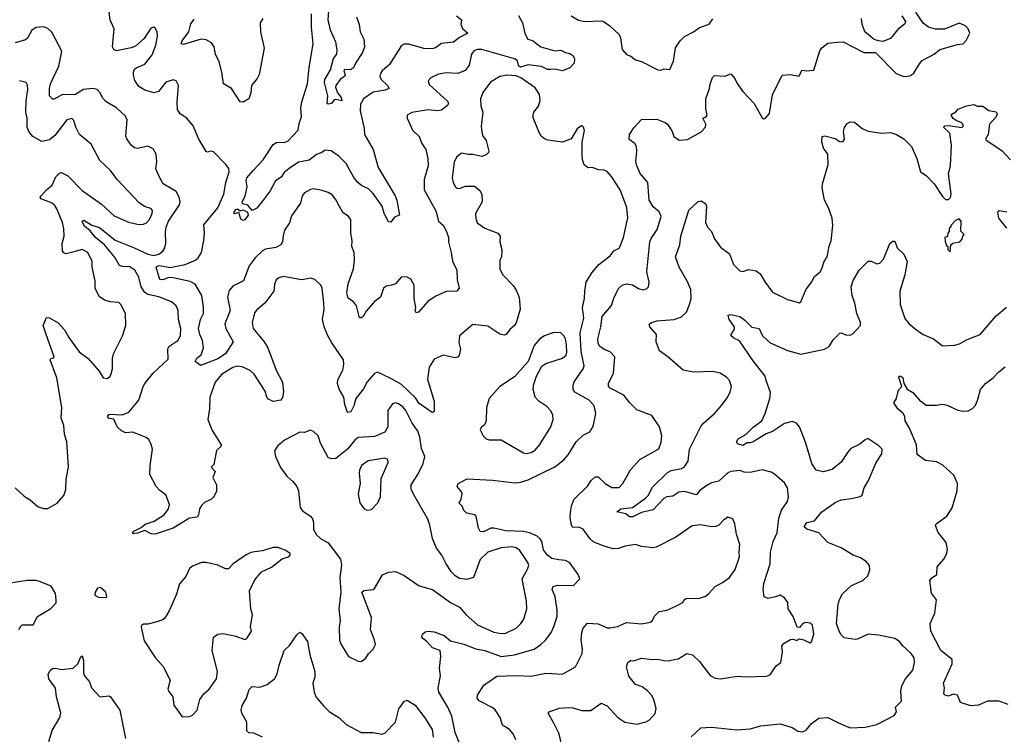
# Model space of a CAD drawing. Extents: x 2293139 to 2515392, y 824115 to 1006937.
# Tile 261 of 417: x 2354736 to 2361339, y 963973 to 968766. Entities that reach past the tile are written whole.
import ezdxf

# ---------------------------------------------------------------- set-up
doc = ezdxf.new("R2010")
doc.units = 0

msp = doc.modelspace()

# ---------------------------------------------------------------- linework, layer by layer
at = {"layer": '0CON10XD'}
for points in [[(2357431.9, 967935), (2357458.9, 967895), (2357472.5, 967835), (2357475.6, 967785), (2357447.1, 967695), (2357447.8, 967625), (2357526, 967485), (2357544, 967415), (2357575, 967388.8), (2357597.5, 967345), (2357611.2, 967305), (2357610.8, 967275), (2357630, 967205), (2357637.3, 967147.3), (2357667.5, 967085), (2357670.5, 967020.5), (2357682, 966965), (2357667.5, 966945), (2357595, 966942.2), (2357521.7, 966908.3), (2357473.3, 966876.7), (2357410, 966805), (2357395, 966799.2), (2357387.1, 966815), (2357392.2, 966835), (2357381.8, 966895), (2357381.4, 966985), (2357359.2, 967025), (2357335, 967039.2), (2357295, 967041.2), (2357255.6, 966994.4), (2357230, 966985), (2357195, 966978), (2357174.3, 966965.7), (2357154.4, 966905.6), (2357114.6, 966875.4), (2357059.1, 966810.9), (2357038.1, 966775), (2357025, 966765.7), (2357015, 966766.2), (2356995, 966846.7), (2356975, 966873.8), (2356938.7, 966898.7), (2356928.5, 966935), (2356938.5, 966995), (2356974.2, 967095), (2356981.2, 967155), (2356978.8, 967205), (2356964, 967245), (2356966.2, 967285), (2356955.8, 967335), (2356957.1, 967425), (2356940.8, 967445), (2356901.9, 967471.9), (2356853.1, 967563.1), (2356830.6, 967590.6), (2356805, 967607.8), (2356765, 967621.1), (2356705, 967630.6), (2356685, 967627.8), (2356645, 967604.2), (2356630.6, 967585), (2356618, 967535), (2356558.9, 967451.1), (2356545.5, 967404.5), (2356510.8, 967355), (2356503.1, 967316.9), (2356498.6, 967275), (2356486.2, 967255), (2356452.3, 967237.7), (2356385, 967227.3), (2356364, 967216), (2356315, 967168.5), (2356274.7, 967115.3), (2356235.5, 967015), (2356165, 966978.5), (2356139.9, 966950.1), (2356130, 966905), (2356146.1, 966815), (2356111.4, 966725), (2356118.2, 966695), (2356166.5, 966605), (2356116.6, 966525), (2356065, 966490.7), (2355955, 966449.2), (2355945, 966448), (2355912.7, 966472.7), (2355922.5, 966495), (2355951.8, 966518.2), (2355967.5, 966565), (2355962.3, 966615), (2355944.6, 966655), (2355935.4, 966695), (2355949.1, 966755), (2355968.1, 966795), (2355968.6, 966838.6), (2355957.1, 966915), (2355912.5, 966992.5), (2355879.8, 967009.8), (2355765, 967034.6), (2355735, 967036.2), (2355695, 967021.8), (2355675, 967022.9), (2355651.4, 967105), (2355661.2, 967115), (2355675, 967117.5), (2355745, 967104.8), (2355845, 967123.3), (2355915, 967152.7), (2355932.4, 967167.6), (2355955.3, 967204.7), (2355969.6, 967285), (2355974.6, 967335), (2355969.8, 967390.2), (2356064.5, 967505), (2356104.4, 967595), (2356118.6, 967675), (2356141.2, 967745), (2356137.7, 967767.7), (2356118.8, 967795), (2356035, 967880), (2356015, 967883.3), (2355995, 967877.5), (2355985, 967882.5), (2355935, 967970), (2355898.1, 968055), (2355855.9, 968105.9), (2355812.5, 968135), (2355794.5, 968164.5), (2355791.9, 968215), (2355801.2, 968325), (2355785.9, 968355.9), (2355765, 968363.3), (2355715, 968346.2), (2355666.2, 968285), (2355635, 968276), (2355575, 968294), (2355535, 968318.8), (2355508.3, 968358.3), (2355498, 968395), (2355498, 968415), (2355506.2, 968435), (2355515.8, 968444.2), (2355575, 968467.1), (2355625, 968530), (2355647.8, 968595), (2355660.6, 968655), (2355658.1, 968685), (2355645, 968710), (2355635, 968716.7), (2355615, 968710), (2355569.3, 968640.7), (2355511.1, 968588.9), (2355482.8, 968577.2), (2355385, 968556.7), (2355366.7, 968566.7), (2355358.8, 968585), (2355368.8, 968705), (2355342.5, 968765), (2355336.6, 968816.6)], [(2356365.6, 968775), (2356348.9, 968745), (2356350, 968685), (2356374.2, 968575), (2356342.4, 968397.6), (2356329.1, 968370.9), (2356290, 968325), (2356286.7, 968275), (2356272.5, 968235), (2356235, 968213.8), (2356214.2, 968214.2), (2356156, 968305), (2356103.3, 968335), (2356091.2, 968415), (2356072.3, 968482.3), (2356048.8, 968535), (2356040, 968585), (2356020.9, 968610.9), (2355985, 968630.6), (2355953.6, 968636.4), (2355835, 968600), (2355818.1, 968605), (2355824.6, 968625), (2355869.2, 968685), (2355882.7, 968737.3), (2355905, 968770)], [(2357665, 968792.5), (2357697.5, 968765), (2357694, 968735), (2357705, 968706.7), (2357741.2, 968675), (2357685, 968647.2), (2357645, 968616), (2357564.7, 968605.3), (2357525, 968578.1), (2357499.5, 968569.5), (2357445, 968572.1), (2357345, 968601.9), (2357315, 968601.4), (2357295, 968592), (2357214.6, 968465.4), (2357166.5, 968423.5), (2357154.3, 968405), (2357151.4, 968385), (2357160, 968365), (2357203.1, 968325), (2357213.8, 968305), (2357187, 968293), (2357105, 968279.1), (2357041.4, 968235), (2357020.2, 968199.8), (2357017.8, 968155), (2357046.3, 968036.3), (2357048.6, 967995), (2357105.7, 967895), (2357140.6, 967775), (2357253.6, 967585), (2357265.4, 967555), (2357281.9, 967455), (2357248.9, 967441.1), (2357225, 967407.8), (2357209.5, 967409.5), (2357179.4, 967465), (2357166.7, 967515), (2357105, 967600), (2357075, 967632.3), (2357031.2, 967651.2), (2357002.9, 967672.9), (2356976.5, 967706.5), (2356925, 967801.1), (2356875, 967850.9), (2356825, 967885.6), (2356785, 967891.4), (2356761.4, 967875), (2356725, 967861.2), (2356677.2, 967822.8), (2356605, 967809.7), (2356541.8, 967768.2), (2356509.4, 967740.6), (2356489.4, 967710.6), (2356451.8, 967685), (2356415, 967618), (2356369.1, 967555), (2356325, 967502.5), (2356295, 967486.2), (2356265, 967522.5), (2356230.6, 967530.6), (2356227.5, 967545), (2356247.3, 967582.7), (2356261.6, 967645), (2356254.3, 967684.3), (2356259.1, 967705), (2356302.7, 967757.3), (2356368.8, 967825), (2356435, 967928.9), (2356458.5, 967941.5), (2356515, 967944.7), (2356535, 967953.1), (2356603.7, 968025), (2356610.4, 968069.6), (2356625.9, 968115), (2356621.9, 968171.9), (2356628.7, 968215), (2356666.2, 968335), (2356676.2, 968445), (2356702.9, 968605), (2356691.5, 968715), (2356691.5, 968805)], [(2356993.6, 968785), (2357012.7, 968732.7), (2357019.2, 968685), (2357043.1, 968635), (2357048.1, 968585), (2357033.5, 968545), (2356987.1, 968475), (2356975, 968443.3), (2356955, 968430), (2356915, 968432.5), (2356910, 968425), (2356918.8, 968395), (2356915, 968387.5), (2356884.1, 968365.9), (2356856.7, 968325), (2356854.2, 968314.2), (2356866.7, 968275), (2356891.4, 968245), (2356895, 968222.5), (2356855, 968231.2), (2356845, 968227.5), (2356826.8, 968203.2), (2356805, 968200), (2356797.5, 968205), (2356801.1, 968255), (2356779.6, 968345), (2356782.8, 968365), (2356819.4, 968430.6), (2356840.5, 968505), (2356862.9, 968535), (2356865.2, 968564.8), (2356855.1, 968615.1), (2356819.7, 968695), (2356803.2, 968765), (2356807.7, 968825)], [(2358080, 968795), (2358108.2, 968745), (2358122.9, 968672.9), (2358143.3, 968635), (2358175.7, 968625.7), (2358230, 968585), (2358325, 968556.4), (2358365, 968560.7), (2358395, 968545.5), (2358425, 968540), (2358445.3, 968525.3), (2358456.1, 968505), (2358454.6, 968475), (2358425, 968444), (2358375, 968422.5), (2358325, 968433.1), (2358295, 968432.9), (2358275, 968432.9), (2358235, 968452.1), (2358145, 968462.4), (2358095, 968448.7), (2358082.6, 968455), (2358071.7, 968491.7), (2358055, 968504.3), (2357835, 968566.6), (2357805, 968567.1), (2357782.2, 968557.8), (2357764.6, 968535.4), (2357748.8, 968461.2), (2357722.5, 968425), (2357675, 968404.6), (2357595, 968408.5), (2357545, 968401.1), (2357493.4, 968376.6), (2357474, 968355), (2357481.7, 968331.7), (2357605, 968220), (2357611.4, 968205), (2357605, 968190), (2357565, 968159.2), (2357535, 968155.7), (2357475, 968161.5), (2357365, 968143.3), (2357334.2, 968125), (2357334.3, 968105), (2357369.2, 968025), (2357415, 967982), (2357431.9, 967935)], [(2359405, 965367.1), (2359375, 965364.4), (2359302.8, 965377.2), (2359245, 965371.1), (2359135.5, 965294.5), (2359005, 965227.5), (2358985, 965222.5), (2358905, 965231.4), (2358865, 965245.4), (2358796.7, 965235), (2358750.5, 965219.5), (2358715, 965217.1), (2358655, 965233.6), (2358585, 965262.5), (2358558.6, 965285), (2358515, 965349.4), (2358485, 965361.8), (2358445, 965360.6), (2358435.7, 965375.7), (2358427.5, 965425), (2358429.2, 965460.8), (2358437.1, 965505), (2358455, 965549.2), (2358543.8, 965636.2), (2358567.1, 965675), (2358595, 965699.2), (2358615, 965698.6), (2358662, 965655), (2358707.3, 965627.3), (2358755, 965628), (2358781.4, 965655), (2358832.5, 965747.5), (2358895, 965816.9), (2359022.3, 965887.7), (2359036.8, 965933.2), (2359041.4, 965975), (2359027.1, 966035), (2358975, 966110.8), (2358875, 966148.6), (2358826.9, 966196.9), (2358787.4, 966247.4), (2358695, 966294.4), (2358685, 966307.5), (2358684.2, 966325), (2358717.5, 966395), (2358725.8, 966505), (2358695, 966538), (2358655, 966554.2), (2358625.8, 966575), (2358615.6, 966595), (2358612.7, 966625), (2358633.3, 966705), (2358642.5, 966775), (2358705, 966849.2), (2358722.2, 966905), (2358754.4, 966965), (2358776.7, 966985), (2358805, 966994.2), (2358845, 966988), (2358885, 966963.8), (2358915, 966953.8), (2358938.3, 966961.7), (2358953.3, 966975), (2358958, 967005), (2358941.9, 967075), (2358962.5, 967275), (2358971.1, 967298.9), (2359010.8, 967359.2), (2359038.1, 967445), (2359025, 967478), (2358985, 967510.8), (2358956.5, 967555), (2358948.1, 967675), (2358895.8, 967735), (2358875.4, 967785.4), (2358867.5, 967815), (2358874.4, 967885), (2358871.4, 967915), (2358860, 967935), (2358823.5, 967963.5), (2358825.8, 967995), (2358855, 968040), (2358905, 968097.5), (2359008.8, 968098.8), (2359065, 968075.8), (2359082.1, 968062.1), (2359111.2, 968015), (2359123.2, 967983.2), (2359158.6, 967958.6), (2359215, 967962.5), (2359305, 968014), (2359333.8, 968045), (2359336, 968065), (2359316.7, 968105), (2359337.1, 968112.9), (2359346, 968125), (2359337.7, 968167.7), (2359337.5, 968235), (2359362, 968305), (2359365.9, 968334.1), (2359382.3, 968377.7), (2359395, 968392.5), (2359463.6, 968386.4), (2359505, 968402.5), (2359532.3, 968372.3), (2359547.9, 968337.9), (2359586, 968285), (2359660.8, 968205), (2359715, 968107.5), (2359725, 968100), (2359735.9, 968104.1), (2359765, 968137.5), (2359785, 968262.5), (2359850, 968395), (2359905, 968399.2), (2359963, 968387), (2359981.9, 968428.1), (2360015, 968423.1), (2360061.9, 968428.1), (2360102.4, 968557.6), (2360115, 968576.2), (2360155, 968609.2), (2360215, 968615.8), (2360257.7, 968617.7), (2360395.9, 968545.9), (2360475, 968546), (2360613.3, 968405), (2360665, 968386), (2360705, 968390), (2360733, 968407), (2360769.1, 968470.9), (2360788.3, 968491.7), (2360867.5, 968535), (2360907.5, 968565), (2361025, 968600), (2361062.5, 968605), (2361083.6, 968626.4), (2361106.7, 968675), (2361097.5, 968705), (2361077.5, 968725), (2361035, 968743.3), (2360938.3, 968701.7), (2360877, 968703), (2360830, 968715), (2360793.6, 968743.6), (2360746.4, 968816.4)], [(2358435, 968791.2), (2358482.6, 968762.6), (2358525, 968753.1), (2358635, 968758), (2358655, 968752), (2358694, 968725), (2358755.7, 968665.7), (2358764, 968645), (2358776, 968565), (2358805, 968532.5), (2358835, 968521.2), (2358865, 968495.8), (2358906.6, 968486.6), (2359015, 968430), (2359035, 968426.7)], [(2359035, 968426.7), (2359056.4, 968436.4), (2359095, 968432.5), (2359121.2, 968488.8), (2359133.5, 968576.5), (2359165.5, 968624.5), (2359195, 968652.5), (2359255, 968684.2), (2359295, 968714.3), (2359360, 968735), (2359385, 968771.9)], [(2360652.3, 968792.3), (2360676.7, 968755), (2360670.7, 968739.3), (2360625, 968700), (2360575, 968640), (2360525, 968618.8), (2360495, 968623.3), (2360465, 968633.8), (2360404.2, 968685), (2360385.8, 968735), (2360380.8, 968775)], [(2355501.2, 965335), (2355551.2, 965358.8), (2355577.3, 965382.7), (2355637.9, 965402.1), (2355705, 965444), (2355734, 965485), (2355739.2, 965515), (2355715, 965580), (2355675, 965607.5), (2355650, 965635), (2355609.4, 965715), (2355610.5, 965775), (2355625.5, 965884.5), (2355617.6, 965917.6), (2355600.6, 965950.6), (2355583.9, 965963.9), (2355495, 965998.8), (2355445, 965995.5), (2355418, 966008), (2355390, 966035), (2355365.8, 966085.8), (2355335, 966090.8), (2355324.3, 966105), (2355335, 966119.2), (2355425, 966115.7), (2355466.6, 966133.4), (2355534.3, 966215), (2355563.1, 966305), (2355575, 966325.6), (2355631.5, 966395), (2355731.1, 966488.9), (2355730, 966555), (2355735.8, 966574.2), (2355796, 966615), (2355814.5, 966645.5), (2355815.4, 966694.6), (2355800.8, 966755), (2355798.5, 966815), (2355785, 966846.2), (2355754.6, 966874.6), (2355667.9, 966907.9), (2355595, 966923.3), (2355575.2, 966935.2), (2355550.7, 966975), (2355535, 967039.2), (2355508.2, 967085), (2355475, 967107.9), (2355425, 967110), (2355405, 967117.8), (2355370.5, 967175), (2355305, 967255.2), (2355245, 967305.3), (2355209, 967349), (2355170.8, 967380.8), (2355157.1, 967405), (2355155.5, 967415), (2355165, 967422.3), (2355218.5, 967388.5), (2355271.3, 967371.3), (2355375, 967287.4), (2355497.7, 967237.7), (2355595, 967194.1), (2355634.6, 967185.4), (2355667.6, 967192.4), (2355695.8, 967214.2), (2355708.5, 967235), (2355715.4, 967264.6), (2355712.4, 967342.4), (2355717.9, 967375), (2355734.6, 967415), (2355806.7, 967525), (2355811.1, 967545), (2355805.6, 967575), (2355785, 967612.5), (2355698.8, 967665), (2355674.3, 967705), (2355649.4, 967765), (2355654.2, 967815), (2355650, 967865), (2355629.7, 967899.7), (2355595, 967918), (2355525, 967902.9), (2355505, 967906.9), (2355485, 967922.5), (2355455, 967966), (2355447.5, 967985), (2355457.3, 968095), (2355445, 968119.2), (2355385, 968175.7), (2355315, 968215.7), (2355290.8, 968240.8), (2355275, 968276), (2355255, 968297.1), (2355225, 968305.6), (2355162.6, 968297.4), (2355105, 968262.1), (2355025, 968263.5), (2354965, 968232.9), (2354955, 968232.5), (2354936.4, 968255), (2354936.1, 968305), (2354942.7, 968335), (2354997.9, 968455), (2355019.2, 968555), (2354951.7, 968681.7), (2354925, 968706.9), (2354895, 968717.1), (2354845, 968714.4), (2354816.5, 968695), (2354787.9, 968642.1), (2354775, 968630.5), (2354705, 968611.1)], [(2357690.2, 963900.2), (2357655.6, 963985), (2357633.2, 964093.2), (2357606.9, 964155), (2357546.7, 964255), (2357541.4, 964285), (2357558.6, 964365), (2357550.8, 964415), (2357560.3, 964495), (2357554.5, 964534.5), (2357505, 964553.3), (2357465.7, 964595.7), (2357438.6, 964615), (2357433.3, 964626.7), (2357437.8, 964645), (2357455, 964660.5), (2357475, 964665.4), (2357515, 964660.8), (2357582.9, 964635), (2357625, 964599.4), (2357715, 964577.7), (2357795, 964545.3), (2357855, 964534.2), (2357965, 964494.7), (2358054.1, 964505.9), (2358185, 964544.4), (2358231.4, 964575), (2358265, 964607.1), (2358300.6, 964655), (2358320.7, 964699.3), (2358339.5, 964765), (2358341.2, 964805), (2358326.9, 964896.9), (2358307.1, 964945), (2358314.3, 964965), (2358345, 964973.8), (2358449.2, 964970.8), (2358491.2, 965015), (2358480, 965045), (2358425, 965123.3), (2358395, 965138.5), (2358352, 965142), (2358305, 965152.9), (2358275, 965173.3), (2358249.3, 965209.3), (2358236.2, 965265), (2358225, 965284.4), (2358205, 965301.5), (2358155, 965324.6), (2358115, 965333.2), (2357995, 965336.7), (2357915, 965355.7), (2357895, 965354.4), (2357845, 965331.2), (2357823.8, 965333.8), (2357811.8, 965355), (2357797.5, 965435), (2357785, 965445.7), (2357735, 965456.7), (2357713.9, 965473.9), (2357703.6, 965503.6), (2357683.9, 965523.9), (2357697, 965553), (2357702, 965585), (2357698.3, 965598.3), (2357670, 965635), (2357676.7, 965655), (2357735.7, 965685.7), (2357907.2, 965677.2), (2358059.1, 965659.1), (2358095, 965663.3), (2358145, 965678.9), (2358325, 965766.9), (2358385, 965812.9), (2358413.6, 965846.4), (2358468.6, 965935), (2358515, 965979.2), (2358558.3, 966001.7), (2358582.3, 966037.7), (2358599.4, 966125), (2358588.6, 966175), (2358554.2, 966215), (2358458.6, 966268.6), (2358447.8, 966285), (2358447.1, 966315), (2358453.4, 966336.6), (2358513.8, 966425), (2358520.3, 966445), (2358500.9, 966540.9), (2358494.3, 966665), (2358519.6, 966765), (2358510, 966835), (2358524.5, 966895), (2358525.5, 966945), (2358535.5, 967004.5), (2358572.3, 967067.7), (2358620.6, 967125), (2358695, 967181.9), (2358720.8, 967215), (2358755, 967234.4), (2358763.7, 967246.3), (2358784.5, 967305), (2358813.1, 967436.9), (2358807.1, 967507.1), (2358762.7, 967625), (2358705, 967714.5), (2358675, 967746.7), (2358655, 967756.5), (2358618.6, 967758.6), (2358575, 967774), (2358545, 967772), (2358521.7, 967791.7), (2358510, 967825), (2358507.1, 967865), (2358508.1, 967945), (2358523, 968023), (2358516.1, 968046.1), (2358506.2, 968056.2), (2358475, 968034.2), (2358435, 967967.8), (2358376.7, 967945), (2358278.3, 967958.3), (2358255, 967966.9), (2358232.9, 967985), (2358218.3, 968008.3), (2358177.1, 968115), (2358183.5, 968145), (2358214.4, 968185), (2358225.5, 968225), (2358221.9, 968265), (2358191.7, 968308.3), (2358097.1, 968375), (2358065, 968389.5), (2358007, 968393), (2357955.7, 968384.3), (2357893, 968347), (2357842.2, 968277.8), (2357826.9, 968235), (2357827.8, 968185), (2357842.5, 968145), (2357831.2, 968051.2), (2357834.2, 968014.2), (2357839.2, 967989.2), (2357863.8, 967955), (2357881.2, 967885), (2357878.8, 967875), (2357865, 967858.8), (2357835, 967848.8), (2357775, 967862.9), (2357745, 967861.9), (2357698.8, 967871.2), (2357664.2, 967845), (2357648.9, 967811.1), (2357636.5, 967705), (2357642.5, 967675), (2357657.5, 967645), (2357670, 967635), (2357685, 967633.1), (2357725, 967648.6), (2357785, 967648.8), (2357821.2, 967621.2), (2357834.5, 967595), (2357836, 967544), (2357793.3, 967465), (2357793.6, 967433.6), (2357803.8, 967403.8), (2357855, 967366.9), (2357941.2, 967335), (2357958.6, 967315), (2357955.7, 967275), (2357968.1, 967225), (2357966, 967175), (2357956, 967154), (2357955, 967092.5), (2357975.8, 967055), (2358045, 966983.8), (2358068, 966948), (2358085, 966902.5), (2358092.1, 966825), (2358065, 966733.3), (2358055, 966714), (2358022.4, 966687.6), (2357998, 966655), (2357985, 966649.4), (2357955, 966657.1), (2357875, 966710), (2357775, 966720.8), (2357684, 966645), (2357680.3, 966600.3), (2357691.2, 966555), (2357683.3, 966515), (2357675, 966502.5), (2357655, 966498.8), (2357575, 966516.2), (2357515, 966489.2), (2357481.9, 966435), (2357471.5, 966355), (2357514.5, 966205), (2357515, 966137.5), (2357505, 966131.2), (2357495, 966136), (2357415, 966191.9), (2357389, 966229), (2357295, 966318.5), (2357225, 966360), (2357135, 966400.8), (2357115, 966392), (2357065, 966335.8), (2357040.9, 966289.1), (2356990.8, 966225), (2356975.7, 966175), (2356955.8, 966135), (2356935, 966131.2), (2356915.7, 966185), (2356910, 966235), (2356878.3, 966288.3), (2356865.8, 966325.8), (2356869.1, 966350.9), (2356902.5, 966415), (2356910, 966455), (2356907.5, 966485), (2356828.3, 966598.3), (2356801.1, 966645), (2356776.7, 966705), (2356766.4, 966755), (2356778.5, 966825), (2356775.6, 966864.4), (2356765, 966966.2), (2356754.4, 966985), (2356715, 967024.2), (2356687.7, 967032.3), (2356625, 967020), (2356505, 967044.3), (2356474.4, 967035.6), (2356455, 967020), (2356445, 966990), (2356440.8, 966945), (2356379.2, 966865), (2356325, 966819.4), (2356310.8, 966799.2), (2356293.6, 966735), (2356301.8, 966695), (2356375, 966604.5), (2356399.6, 966565), (2356456.5, 966415), (2356497.9, 966335), (2356505, 966270), (2356498.3, 966231.7), (2356486.2, 966215), (2356435, 966205.7), (2356405, 966220), (2356393.1, 966235), (2356382.7, 966275), (2356307.7, 966387.7), (2356282.1, 966412.1), (2356228.5, 966438.5), (2356195, 966441.9), (2356165, 966433.1), (2356090, 966385), (2356047.1, 966335), (2356010.3, 966235), (2356009.3, 966155), (2355997.5, 966085), (2356024.5, 966015), (2356085.8, 965915), (2356085, 965903.3), (2356055, 965876.7), (2356037, 965783), (2356020, 965765), (2356047.5, 965735), (2356031.2, 965695), (2356055.7, 965645.7), (2356056.1, 965603.9), (2356038, 965565), (2356021.2, 965548.8), (2355975, 965526.7), (2355955, 965506.7), (2355942, 965485), (2355935.7, 965444.3), (2355925, 965428), (2355875, 965422.9), (2355765, 965354.4), (2355645, 965314), (2355617.7, 965317.7), (2355575, 965340), (2355525, 965320.8), (2355497.5, 965317.5), (2355491.7, 965321.7), (2355501.2, 965335)], [(2354706.3, 965626.3), (2354765, 965570.8), (2354805.4, 965545.4), (2354859.1, 965499.1), (2354895, 965487.5), (2354925, 965486.2), (2354987.3, 965522.7), (2355032, 965575), (2355044.2, 965615), (2355047.5, 965685), (2355063, 965767), (2355050.8, 965935), (2355037.1, 965985), (2355030.6, 966045), (2355014.4, 966095), (2355019.2, 966165), (2354984.2, 966364.2), (2354940, 966485), (2354945, 966492.5), (2354963, 966497), (2354966.2, 966505), (2354913.9, 966653.9), (2354893.3, 966715), (2354915, 966767.5), (2354935, 966766.7), (2354992.7, 966732.7), (2355036.2, 966685), (2355064, 966635), (2355135, 966538), (2355194.5, 966494.5), (2355269.1, 966409.1), (2355295, 966363.8), (2355325, 966360), (2355342.5, 966375), (2355349.3, 966390.7), (2355358.8, 966425), (2355357, 966493), (2355364, 966525), (2355425.6, 966644.4), (2355447.5, 966715), (2355445.8, 966795), (2355414.2, 966855), (2355400, 966870), (2355345, 966874.3), (2355305, 966885.6), (2355268.3, 966908.3), (2355241.5, 966965), (2355240.9, 967015), (2355222, 967105), (2355221.2, 967145), (2355192.9, 967205), (2355155, 967224.4), (2355083.6, 967203.6), (2355045, 967195.8), (2355031.7, 967201.7), (2355021.9, 967215), (2355020.4, 967265), (2355033.8, 967315), (2355030.7, 967365), (2355023.2, 967405), (2354985, 967498), (2354970.2, 967520.2), (2354947.9, 967537.9), (2354876.7, 967565), (2354873.3, 967575), (2354878.8, 967585), (2354914.5, 967625.5), (2354952.9, 967657.1), (2354977, 967713), (2355002.7, 967737.3), (2355015, 967741.2), (2355059.3, 967719.3), (2355155, 967620.8), (2355285, 967529.2), (2355369.8, 967449.8), (2355465, 967408.1), (2355535, 967392.5), (2355565, 967393.5), (2355585, 967404.4), (2355605, 967426.9), (2355623.5, 967465), (2355626.9, 967486.9), (2355615, 967499.2), (2355572.8, 967512.8), (2355537.2, 967537.2), (2355390, 967695), (2355345.4, 967755.4), (2355272, 967822), (2355215, 967932), (2355136.7, 967996.7), (2355112.2, 968045), (2355098.9, 968088.9), (2355085, 968102.5), (2355052.5, 968095), (2354970.9, 967989.1), (2354935, 967960.9), (2354885, 967948.5), (2354822.6, 967982.6), (2354796.9, 968015), (2354785.4, 968045.4), (2354784.6, 968105), (2354776.7, 968145), (2354777.9, 968225), (2354790.8, 968295), (2354787.1, 968327.1), (2354778, 968345), (2354735, 968355.6)], [(2359185, 966414.2), (2359083.3, 966505), (2359025.8, 966545), (2359003.8, 966605), (2359006.2, 966655), (2358961.2, 966705), (2358957, 966723), (2358972.5, 966735), (2359007.5, 966745), (2359125, 966756.1), (2359175, 966772.9), (2359206.4, 966803.6), (2359227.9, 966855), (2359238.9, 966895), (2359237.2, 966957.2), (2359212.4, 967012.4), (2359157.5, 967105), (2359134.2, 967175), (2359163.5, 967255), (2359168.9, 967315), (2359222, 967488), (2359285, 967546.7), (2359305, 967550), (2359333.9, 967533.9), (2359341.2, 967515), (2359334, 967405), (2359348.8, 967375), (2359376, 967345), (2359396, 967295), (2359435, 967241.2), (2359496.2, 967196.2), (2359522, 967125), (2359565, 967081.2), (2359585, 967076.7), (2359625, 967091.2), (2359675, 967082), (2359701.3, 967061.3), (2359734.3, 967005), (2359785, 966938), (2359885, 966890), (2359965, 966867.5), (2359975, 966872.5), (2360007.5, 966955), (2360045.5, 967004.5), (2360065.9, 967044.1), (2360104.2, 967075.8), (2360116, 967095), (2360131.2, 967145), (2360150, 967175), (2360163.9, 967246.1), (2360178.3, 967281.7), (2360188, 967385), (2360184.3, 967435), (2360159.2, 967505), (2360132.5, 967555), (2360117.7, 967637.7), (2360119.4, 967665), (2360158, 967795), (2360156, 967865), (2360126, 967905), (2360114, 967946), (2360116.7, 967983.3), (2360135, 967986.2), (2360205, 967968.8), (2360235, 967950), (2360255, 967947.5), (2360266.2, 967965), (2360260, 968015), (2360266.1, 968043.9), (2360285, 968070), (2360305, 968080), (2360335, 968078), (2360385.5, 968035.5), (2360425, 968018.1), (2360515, 968005.6), (2360575, 968008.5), (2360615.4, 967995.4), (2360665, 967966), (2360717.5, 967915), (2360751.2, 967835), (2360776.2, 967745), (2360815, 967720), (2360867.5, 967665), (2360925, 967580), (2360945, 967560), (2360965, 967560), (2360977, 967573), (2360982.5, 967595), (2360963.8, 967735), (2360976.9, 967785), (2360985.5, 967925), (2360974.4, 968004.4), (2360930, 968045), (2360940, 968055), (2360964.3, 968055.7), (2361055, 968042.5), (2361066.2, 968053.8), (2361053.3, 968075), (2361015, 968089.2), (2360995, 968104), (2360983.3, 968125), (2360986.7, 968133.3), (2361013, 968147), (2361030, 968165), (2361085, 968187.5), (2361135, 968197.5), (2361157, 968187), (2361195, 968186.7), (2361235, 968157.5), (2361285, 968147.5), (2361290, 968135), (2361283.3, 968115), (2361238.8, 968065), (2361230, 967995), (2361212.5, 967965), (2361215, 967960), (2361325, 967886), (2361380, 967825)], [(2356235, 967420), (2356218.9, 967428.9), (2356205, 967472.5), (2356175, 967463.8), (2356175, 967476), (2356185, 967492.5), (2356197, 967497), (2356213.3, 967483.3), (2356235, 967491.4), (2356264.4, 967474.4), (2356268.6, 967455), (2356245, 967423.1), (2356235, 967420)], [(2361355, 967366.7), (2361302, 967435), (2361296.2, 967475), (2361305, 967486.7), (2361355, 967476.9)], [(2360975, 967210), (2360980, 967255), (2360993, 967267), (2361040, 967275), (2361057, 967293), (2361060, 967315), (2361070, 967325), (2361048.3, 967348.3), (2361050, 967415), (2361035, 967430), (2361010.7, 967419.3), (2360980, 967385), (2360980, 967375), (2360970, 967365), (2360970, 967345), (2360960, 967335), (2360958.3, 967311.7), (2360940, 967305), (2360941.7, 967278.3), (2360951.7, 967251.7), (2360960, 967245), (2360960, 967225), (2360975, 967210)], [(2359239.2, 963955), (2359303.8, 964016.2), (2359375, 964020), (2359545, 964003.1), (2359635, 964010), (2359705, 964028.8), (2359835, 964042.5), (2359915, 964019.2), (2359955, 963993.8), (2359985, 963988.8), (2360009.5, 964000.5), (2360045.6, 964044.4), (2360095, 964081.4), (2360155, 964085.6), (2360235, 964045.7), (2360305, 964016), (2360405, 964020.8), (2360485, 964039.2), (2360600.3, 964099.7), (2360616.4, 964123.6), (2360610, 964155), (2360649.4, 964195), (2360645.6, 964265), (2360651.7, 964298.3), (2360675.5, 964344.5), (2360725, 964403.3), (2360737.5, 964455), (2360734, 964485), (2360714.2, 964515), (2360659.2, 964565), (2360635, 964596.2), (2360605, 964615.7), (2360495, 964638.6), (2360425.9, 964644.1), (2360355, 964610), (2360338.3, 964608.3), (2360265, 964620.6), (2360245, 964640), (2360230.5, 964665), (2360214.5, 964715.5), (2360224, 964845), (2360232.7, 964877.3), (2360253.3, 964915), (2360315, 964971.2), (2360390, 965005), (2360423.8, 965035), (2360438, 965075), (2360434, 965105), (2360412.1, 965132.1), (2360375, 965155.7), (2360325, 965174.3), (2360245, 965224.2), (2360155, 965258.6), (2360095, 965323.8), (2360015, 965348.8), (2359996.7, 965365), (2360015, 965393.8), (2360065, 965403.8), (2360114, 965465), (2360205, 965526.9), (2360245, 965544.4), (2360315, 965554.3), (2360371.7, 965568.3), (2360385, 965577.5), (2360400, 965625), (2360428.1, 965675), (2360480, 965795), (2360517.8, 965855), (2360520.6, 965885), (2360498.3, 965908.3), (2360424.3, 965955.7), (2360405, 965947.5), (2360370.7, 965919.3), (2360309.4, 965890.6), (2360287.1, 965862.9), (2360245, 965798.8), (2360185, 965748.8), (2360123.6, 965733.6), (2360077.5, 965745), (2360049.1, 965789.1), (2360008.8, 965925), (2359965.5, 966035), (2359945, 966060.6), (2359915, 966070.4), (2359865, 966057.3), (2359785.2, 966004.8), (2359742.6, 965987.4), (2359655, 965934), (2359635, 965926.7), (2359615, 965927.5), (2359585, 965910), (2359550.5, 965920.5), (2359542, 965935), (2359554.2, 965955), (2359605.5, 965984.5), (2359655, 966033.8), (2359712, 966075), (2359736, 966125), (2359766, 966225), (2359770, 966265), (2359740.8, 966345), (2359735.7, 966375), (2359655, 966478.6), (2359562.7, 966612.7), (2359525, 966629.2), (2359507.5, 966645), (2359507.5, 966655), (2359529.2, 966690.8), (2359529.2, 966705), (2359494.4, 966755), (2359487.5, 966785), (2359505, 966788.1), (2359564.3, 966775), (2359599.7, 966749.7), (2359645, 966704), (2359694.3, 966694.3), (2359716.4, 966646.4), (2359768.1, 966598.1), (2359885, 966546.2), (2359975, 966522.2), (2360133.6, 966556.4), (2360165, 966574), (2360190.7, 966619.3), (2360235, 966663.3), (2360245, 966666.2), (2360275, 966652.5), (2360305, 966650), (2360325, 966661.2), (2360374, 966715), (2360374, 966735), (2360350, 966795), (2360335.7, 966865), (2360317.5, 966915), (2360311.4, 966975), (2360324.3, 967015.7), (2360365, 967086.7), (2360425, 967146.2), (2360445, 967146.2), (2360485, 967128.8), (2360505, 967133.3), (2360529.7, 967160.3), (2360571.2, 967265), (2360590.5, 967279.5), (2360605, 967280), (2360620, 967235), (2360665, 967192.5), (2360686.9, 967145), (2360670.8, 967055), (2360638.1, 966945), (2360641.4, 966855), (2360672.1, 966762.1), (2360698.8, 966728.8), (2360741.5, 966691.5), (2360795, 966654.4), (2360863.3, 966625), (2360925, 966578.8), (2361005, 966582), (2361038.8, 966591.2), (2361089.7, 966620.3), (2361176.6, 966653.4), (2361285, 966778.9), (2361353, 966837)], [(2358135, 965856.9), (2358165, 965862.7), (2358191.8, 965878.2), (2358223.4, 965916.6), (2358297.3, 966035), (2358313.8, 966085), (2358310, 966115), (2358295.4, 966145), (2358271, 966171), (2358216.6, 966206.6), (2358192.9, 966235), (2358178.6, 966285), (2358181.4, 966315), (2358201.9, 966375), (2358236.9, 966443.1), (2358265, 966459.6), (2358375, 966496.5), (2358399.5, 966515), (2358405.3, 966535), (2358403.2, 966585), (2358395.5, 966625), (2358385, 966646), (2358365, 966665.8), (2358315, 966667.5), (2358255, 966646.5), (2358224.7, 966625.3), (2358185, 966580), (2358146.6, 966473.4), (2358055, 966370), (2357954.7, 966305.3), (2357884.4, 966225.6), (2357866.7, 966165), (2357863.3, 966075), (2357852, 966048), (2357830, 966030), (2357823.3, 966015), (2357843.9, 965973.9), (2357864.2, 965954.2), (2357885, 965948), (2357965, 965947.1), (2358115, 965860.8), (2358135, 965856.9)], [(2358366.7, 963915), (2358354.3, 963975), (2358318.2, 964048.2), (2358280, 964115), (2358287.5, 964122.5), (2358352.4, 964147.6), (2358415, 964153.5), (2358445, 964150.5), (2358505, 964131.5), (2358565, 964133.3), (2358635, 964181.1), (2358675, 964163.3), (2358746.9, 964085), (2358795, 964054.6), (2358875, 964041.2), (2358935, 964055.7), (2358959.3, 964070.7), (2358997.6, 964112.4), (2359004.3, 964145), (2358988.6, 964205), (2358972.5, 964235), (2358946, 964265), (2358910.3, 964290.3), (2358865.7, 964305.7), (2358821.7, 964361.7), (2358804, 964425), (2358814, 964455), (2358833, 964467), (2358855, 964466.2), (2358905, 964482.5), (2358975, 964474.2), (2359015, 964477.5), (2359055, 964466.7), (2359085, 964466.5), (2359150.6, 964479.4), (2359210, 964515), (2359246.7, 964505), (2359295, 964461.2), (2359366.8, 964366.8), (2359398.8, 964348.8), (2359435, 964345.8), (2359547.4, 964362.6), (2359605, 964358.8), (2359745, 964363.1), (2359767.6, 964372.4), (2359808.8, 964431.2), (2359840, 964455), (2359850.8, 964525), (2359846.7, 964565), (2359863.3, 964585), (2359905, 964608.8), (2359925, 964610), (2359945, 964602.5), (2359965, 964613.3), (2359995, 964606.2), (2360035, 964586.7), (2360045, 964592.5), (2360061.5, 964645), (2360052.2, 964705), (2360037, 964717), (2360005, 964722.1), (2359987.5, 964715), (2359965, 964689.2), (2359950.6, 964690.6), (2359921.7, 964761.7), (2359888.8, 964815), (2359887, 964857), (2359865, 964887.5), (2359835, 964906.7), (2359805, 964893.8), (2359755.8, 964884.2), (2359728.8, 964895), (2359721.4, 964945), (2359726.7, 964985), (2359768.9, 965115), (2359770.6, 965195), (2359787.8, 965265), (2359814.5, 965325), (2359827.4, 965422.6), (2359843.9, 965476.1), (2359884.2, 965535), (2359891.4, 965565), (2359885.6, 965625), (2359865, 965658.8), (2359798.3, 965718.3), (2359775, 965731.4), (2359715, 965745.8), (2359635, 965728.1), (2359595, 965730), (2359565, 965741.2), (2359504.2, 965735.8), (2359483.8, 965726.2), (2359425, 965671.1), (2359375, 965659.2), (2359345, 965644.7), (2359294.4, 965605), (2359275, 965580), (2359195, 965600.8), (2359155, 965596.2), (2359115, 965568.9), (2359075, 965564.5), (2359055, 965555.4), (2358985, 965479.4), (2358905, 965460), (2358847.7, 965432.3), (2358825, 965431.8), (2358801.3, 965451.3), (2358740, 965465), (2358766.7, 965485), (2358845.8, 965494.2), (2358933.2, 965556.8), (2358950, 965575), (2358980.3, 965629.7), (2359080.4, 965729.6), (2359105, 965742.7), (2359173.3, 965755), (2359191.9, 965765), (2359217.8, 965805), (2359227.9, 965885), (2359303.4, 966036.6), (2359320.9, 966059.1), (2359395, 966124.2), (2359441.7, 966178.3), (2359480.7, 966229.3), (2359501.3, 966268.7), (2359508.6, 966305), (2359495.6, 966345), (2359475, 966368.6), (2359433.3, 966395), (2359385, 966406.7), (2359255, 966402.2), (2359185, 966414.2)], [(2361363.6, 964173.6), (2361305, 964196), (2361225, 964194.2), (2361165, 964168.8), (2361115, 964163.8), (2361045, 964186.7), (2361025, 964236.2), (2360995, 964242.9), (2360965, 964228.9), (2360943.3, 964235), (2360933.8, 964245), (2360937.5, 964285), (2360931.4, 964315), (2360988.9, 964445), (2360990, 964475), (2360912.5, 964535), (2360845.7, 964664.3), (2360842.3, 964715), (2360872.7, 964785), (2360884.3, 964875), (2360849.5, 964919.5), (2360838.8, 965005), (2360849.5, 965020.5), (2360886.1, 965043.9), (2360888.8, 965095), (2360932.3, 965147.7), (2360953.9, 965186.1), (2360958, 965215), (2360949.5, 965259.5), (2360895.9, 965325.9), (2360877, 965373), (2360882.5, 965385), (2360954.2, 965435.8), (2360989.1, 965490.9), (2361022.5, 965605), (2361024.3, 965655), (2361000.3, 965710.3), (2360927.6, 965777.6), (2360885, 965800.6), (2360810, 965810), (2360755, 965850), (2360750, 965915), (2360704, 966025), (2360673.8, 966075), (2360671.2, 966105), (2360661.2, 966125), (2360625, 966156.7), (2360597.5, 966195), (2360616.7, 966225), (2360629.2, 966280.8), (2360652.5, 966305), (2360632.5, 966365), (2360634.3, 966375.7), (2360645, 966375.8), (2360659.2, 966365), (2360665.7, 966325.7), (2360688.3, 966288.3), (2360725.8, 966265), (2360769.2, 966215), (2360815, 966180.8), (2360885, 966180), (2360925, 966186.7), (2360955, 966180), (2361027.7, 966147.7), (2361065, 966140.8), (2361097, 966143), (2361125, 966158.8), (2361145, 966181.2), (2361158.9, 966211.1), (2361178.6, 966285), (2361212, 966325), (2361265, 966364.2), (2361302.5, 966405), (2361345, 966438.6)], [(2357025, 964460), (2357055.9, 964484.1), (2357075, 964513.3), (2357106.8, 964543.2), (2357121.4, 964575), (2357115.7, 964605), (2357087.1, 964675), (2357093.9, 964756.1), (2357030, 964925), (2357043, 964937), (2357105, 964943.8), (2357115, 964950), (2357168.3, 965041.7), (2357208.8, 965061.2), (2357255, 965064.3), (2357315, 965036.9), (2357415, 964969.2), (2357503.6, 964943.6), (2357625, 964856.9), (2357685.4, 964825.4), (2357730.6, 964775), (2357805, 964707.8), (2357915, 964657.8), (2357965, 964648.1), (2357995, 964651.1), (2358065, 964684.3), (2358095.6, 964715), (2358116.7, 964745), (2358136.7, 964815), (2358133.5, 964865), (2358105.6, 965015), (2358140, 965075), (2358150, 965105), (2358144.3, 965125), (2358090.6, 965205), (2358065, 965223.9), (2358035, 965230.5), (2357965, 965222.7), (2357875, 965194.8), (2357824.8, 965145), (2357777.9, 965025), (2357735, 965010), (2357685, 965016.7), (2357655, 965035.5), (2357628.2, 965065), (2357595, 965116.2), (2357566.9, 965175), (2357530.2, 965220.2), (2357504.6, 965285), (2357486.8, 965375), (2357472.5, 965415), (2357385, 965568.8), (2357360.6, 965615), (2357361.8, 965645), (2357405.4, 965715), (2357440.8, 965789.2), (2357451.5, 965835), (2357429.2, 965889.2), (2357418.2, 965965), (2357405, 966006.2), (2357365, 966064), (2357324.6, 966145), (2357305, 966169.1), (2357275, 966190.4), (2357255, 966195.5), (2357235, 966188.6), (2357205.5, 966145), (2357204.4, 966035), (2357185, 965998.9), (2357115, 965970.3), (2357005, 965963.8), (2356982.5, 965945), (2356935, 965884.5), (2356855, 965823.1), (2356825, 965820.8), (2356805, 965830), (2356753.3, 965925), (2356737.1, 965975), (2356705, 966004.2), (2356685, 966012.5), (2356645, 965997.5), (2356615, 965998.6), (2356511.2, 965945), (2356464, 965905), (2356444, 965875), (2356450, 965835), (2356485, 965762), (2356528, 965705), (2356568, 965668), (2356593.1, 965635), (2356604.3, 965605), (2356616.2, 965495), (2356631.7, 965471.7), (2356685, 965436.2), (2356698.3, 965418.3), (2356706.4, 965393.6), (2356707, 965347), (2356725, 965310), (2356752.5, 965285), (2356805, 965256.2), (2356887.8, 965147.8), (2356893, 965107), (2356882.5, 965025), (2356888.8, 964925), (2356875.7, 964815), (2356885.7, 964735), (2356878.3, 964691.7), (2356880, 964605), (2356891.4, 964575), (2356941.2, 964495), (2357005, 964463.8), (2357025, 964460)], [(2357065, 965476), (2357095, 965480), (2357137.1, 965525), (2357154.3, 965565), (2357160.6, 965689.4), (2357207.5, 965795), (2357203.8, 965815), (2357185, 965824.2), (2357072.6, 965807.4), (2357028, 965775), (2357014.4, 965745), (2357011.1, 965725), (2357018, 965655), (2357006.2, 965585), (2357016, 965525), (2357045, 965484.2), (2357065, 965476)], [(2358062.5, 963935), (2358045.7, 963975), (2358021.2, 964005), (2357973.9, 964033.9), (2357958, 964085), (2357925, 964135.8), (2357905, 964152.2), (2357818, 964198), (2357804.3, 964215), (2357805.7, 964235), (2357848.6, 964301.4), (2357935, 964362.2), (2358065, 964366.8), (2358165, 964361.5), (2358265, 964383.6), (2358375, 964375.8), (2358462, 964425), (2358507.5, 964515), (2358510, 964545), (2358501.5, 964605), (2358504.5, 964655), (2358515, 964683.8), (2358542.9, 964717.1), (2358615, 964714.2), (2358675, 964687.1), (2358695, 964685.7), (2358745, 964695.6), (2358805, 964721.5), (2358905, 964713.5), (2358965, 964724.2), (2358978.8, 964735), (2358993.3, 964765), (2359025, 964796), (2359075, 964806.2), (2359135, 964832), (2359183, 964857), (2359195, 964877.5), (2359205, 964882.5), (2359295, 964886.7), (2359335, 964900), (2359355.9, 964914.1), (2359400, 964965), (2359449.7, 964990.3), (2359495.7, 965024.3), (2359533, 965077), (2359563.8, 965163.8), (2359560, 965195), (2359565.5, 965245), (2359542.9, 965315), (2359532.5, 965385), (2359518.3, 965418.3), (2359485, 965428), (2359455, 965408.8), (2359424.4, 965375.6), (2359405, 965367.1)], [(2355825, 964090), (2355875, 964092.5), (2355895, 964100), (2355926.1, 964133.9), (2355943.8, 964205), (2355971.2, 964245), (2356006, 964275), (2356055.8, 964345), (2356063.1, 964395), (2356025.6, 964535), (2356036, 964625), (2356065, 964644.3), (2356100.9, 964649.1), (2356185, 964630.6), (2356245, 964609.2), (2356258.8, 964615), (2356290, 964665), (2356284.4, 964695), (2356295.8, 964775), (2356285.8, 964815), (2356277.8, 964935), (2356311.5, 965008.5), (2356357.5, 965062.5), (2356425, 965092.9), (2356495, 965148.8), (2356535, 965162.5), (2356550, 965175), (2356550, 965185), (2356515, 965207.5), (2356465, 965226.2), (2356435, 965226), (2356365, 965203.8), (2356312.7, 965197.3), (2356285, 965192.5), (2356255, 965176.2), (2356167.1, 965115), (2356135, 965082.2), (2356115, 965082.5), (2356065, 965108.1), (2355985, 965125.7), (2355955, 965124.3), (2355895, 965100.8), (2355874.2, 965085), (2355848.9, 965031.1), (2355807.3, 964982.7), (2355787.9, 964912.1), (2355740.8, 964805), (2355707.9, 964752.1), (2355695, 964741.2), (2355655, 964726.2), (2355595, 964711.2), (2355565, 964712.5), (2355552.5, 964705), (2355550.7, 964690.7), (2355570.5, 964600.5), (2355645, 964486.7), (2355698.3, 964428.3), (2355743.8, 964335), (2355730, 964275), (2355735, 964260), (2355763.3, 964225), (2355768.8, 964168.8), (2355825, 964090)], [(2354732.5, 964675), (2354740, 964695), (2354753, 964707), (2354825, 964707.5), (2354855, 964763.3), (2354945, 964817.5), (2354980, 964855), (2354980, 964875), (2354976.4, 964916.4), (2354946.4, 964966.4), (2354875, 964996.2), (2354845, 965004.2), (2354785.8, 965004.2), (2354615, 964977.5)], [(2355315, 964890), (2355320, 964895), (2355312.5, 964925), (2355277, 964957), (2355257, 964953), (2355242.5, 964925), (2355240, 964905), (2355265, 964892.5), (2355315, 964890)], [(2356365, 963952.5), (2356305, 963979.2), (2356272.7, 963982.7), (2356258.8, 963995), (2356258.1, 964055), (2356224.2, 964115), (2356220, 964135), (2356228.6, 964165), (2356256.9, 964215), (2356275, 964273.3), (2356295, 964293.8), (2356345, 964289.2), (2356395, 964306), (2356445, 964343.8), (2356462.4, 964377.6), (2356474.6, 964435.4), (2356509.4, 964535), (2356545, 964568), (2356595, 964640), (2356615, 964656.7), (2356628.8, 964648.8), (2356665.6, 964595), (2356681.9, 964505), (2356715.8, 964395), (2356713.8, 964356.2), (2356702.1, 964315), (2356709.5, 964255), (2356722.5, 964225), (2356773, 964163), (2356810.6, 964125), (2356875, 964085.6), (2356925, 964037.5), (2357025, 963985.6), (2357105.5, 963984.5), (2357165, 963973.3), (2357185, 963980), (2357255, 964054.2), (2357277.5, 964142.5), (2357315, 964192.2), (2357335, 964201.5), (2357387.3, 964167.3), (2357453.6, 964083.6), (2357501.9, 964005), (2357507.7, 963952.3)], [(2354931.1, 963925), (2354952.7, 963997.3), (2355004.3, 964085), (2355010.6, 964115), (2354983.1, 964225), (2354975, 964282.5), (2354930, 964345), (2354927.5, 964375), (2354939.3, 964400.7), (2354955, 964413.8), (2354975.7, 964415.7), (2355015, 964407.1), (2355095, 964416), (2355124.5, 964445.5), (2355145, 964493.3), (2355155, 964500), (2355164, 964465), (2355162.5, 964385), (2355170, 964365), (2355204, 964325), (2355216.2, 964285), (2355274.1, 964224.1), (2355335, 964230), (2355345, 964223.3), (2355407.5, 964135), (2355445.7, 963945)]]:
    msp.add_lwpolyline(points, dxfattribs=at)

doc.saveas('drawing.dxf')
